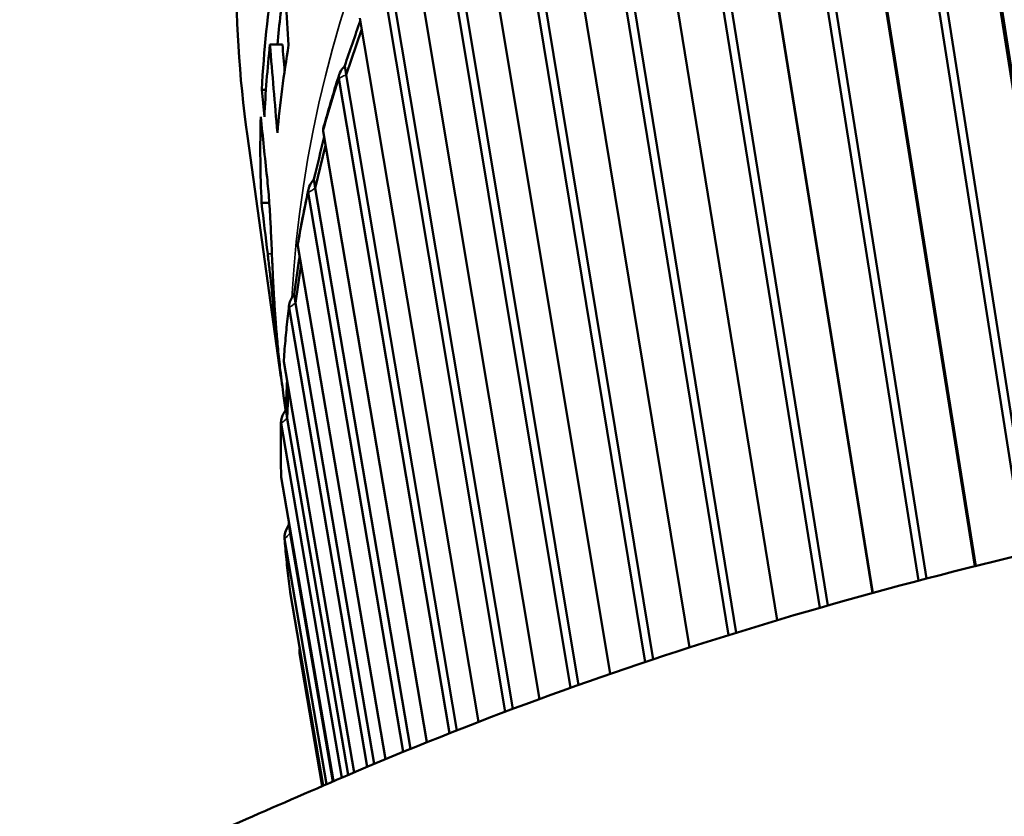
# Model space of a CAD drawing. Header units: millimetres. Extents: x 0 to 4686, y -120 to 1682.
# Tile 358 of 558: x 2071.74 to 2079.62, y 811.51 to 817.88. Entities that reach past the tile are written whole.
import ezdxf

# ---------------------------------------------------------------- set-up
doc = ezdxf.new("R2010")
doc.units = ezdxf.units.MM
doc.header["$LTSCALE"] = 2
doc.layers.add('Sichtbar (ISO)', color=7, linetype='Continuous', lineweight=50)
doc.layers.add('Sichtbar schmal (ISO)', color=7, linetype='Continuous', lineweight=35)

msp = doc.modelspace()

# ---------------------------------------------------------------- linework, layer by layer
at = {"layer": 'Sichtbar (ISO)'}
for p, q in [((2078.756, 823.3557), (2080.2266, 813.9861)), ((2080.2292, 813.8812), (2078.7506, 823.3017)), ((2079.7764, 813.6459), (2078.3056, 823.0154)), ((2079.846, 813.6188), (2078.3712, 823.015)), ((2077.9285, 822.7071), (2079.3918, 813.5089)), ((2079.3836, 813.5068), (2077.9285, 822.6532)), ((2078.9347, 813.392), (2077.5114, 822.3382)), ((2078.9983, 813.4087), (2077.5771, 822.3424)), ((2077.1644, 822.0061), (2078.5679, 813.2936)), ((2078.5648, 813.2928), (2077.1698, 821.9526)), ((2078.1425, 813.1743), (2076.7833, 821.6112)), ((2078.2064, 813.1925), (2076.8488, 821.6198)), ((2076.4688, 821.2575), (2077.8023, 813.0746)), ((2077.4113, 812.9553), (2076.1265, 820.8392)), ((2077.4749, 812.9751), (2076.1913, 820.8523)), ((2075.8466, 820.4665), (2077.0997, 812.8566)), ((2076.7454, 812.7402), (2075.5453, 820.0275)), ((2076.8084, 812.7612), (2075.609, 820.0451)), ((2075.302, 819.6383), (2076.4645, 812.6448)), ((2076.1488, 812.5341), (2075.0438, 819.1818)), ((2076.2108, 812.5561), (2075.1059, 819.2037)), ((2074.8387, 818.7787), (2075.9003, 812.4443)), ((2075.6252, 812.3422), (2074.6254, 818.3078)), ((2075.6858, 812.3649), (2074.6854, 818.3338)), ((2074.4599, 817.8935), (2075.4107, 812.2605)), ((2074.4754, 817.8017), (2074.3505, 817.4414)), ((2073.8413, 817.6832), (2073.7415, 817.6822)), ((2074.3505, 817.4414), (2074.3405, 817.5134)), ((2075.1776, 812.1696), (2074.2929, 817.4114)), ((2075.2364, 812.1928), (2074.3505, 817.4414)), ((2073.7096, 817.321), (2073.6763, 817.3207)), ((2073.5609, 816.9503), (2073.8298, 815.0218)), ((2074.1682, 816.9888), (2074.9985, 812.0983)), ((2074.1873, 816.8761), (2074.1035, 816.5326)), ((2074.1035, 816.5326), (2074.0934, 816.6046)), ((2074.8654, 812.0444), (2074.1035, 816.5326)), ((2074.8088, 812.0213), (2074.0486, 816.4988)), ((2073.7361, 816.4163), (2073.6744, 816.4156)), ((2073.9655, 816.0707), (2074.6663, 811.9624)), ((2073.9906, 815.9237), (2073.9459, 815.6136)), ((2073.9459, 815.6136), (2073.9358, 815.6855)), ((2074.5751, 811.9243), (2073.9459, 815.6136)), ((2074.521, 811.9015), (2073.8942, 815.5762)), ((2073.8533, 815.1457), (2074.4162, 811.857)), ((2073.8899, 814.932), (2073.8789, 814.6906)), ((2073.8509, 814.87), (2073.8665, 814.7588)), ((2073.8789, 814.6906), (2073.8688, 814.7626)), ((2074.316, 811.8142), (2073.8307, 814.6499)), ((2074.3674, 811.8361), (2073.8789, 814.6906)), ((2073.8323, 814.2198), (2074.2498, 811.7858)), ((2073.9029, 813.77), (2073.8928, 813.842)), ((2073.8999, 813.8254), (2073.9029, 813.77)), ((2074.1954, 811.7624), (2073.8586, 813.7263)), ((2074.2437, 811.7831), (2073.9029, 813.77)), ((2073.9026, 813.2996), (2074.1685, 811.7508)), ((2074.1604, 811.7473), (2073.9777, 812.8116))]:
    msp.add_line(p, q, dxfattribs=at)
for centre, major_axis, ratio, start_param, end_param in [((2086.8753, 817.4077), (-13.123, -1.83), 0.831833, 5.956234, 6.124948), ((2418.2488, 816.4831), (-344.3059, 25.2525), 0.699617, 0.096601, 0.099516), ((2086.8753, 817.4077), (-13.024, -1.8162), 0.831833, 6.047779, 6.092037), ((2074.4165, 817.6763), (-0.2657, -0.7693), 0.023491, 4.465619, 4.933814), ((2086.8985, 817.2411), (-13.123, -1.83), 0.831833, 6.077226, 6.129476), ((2422.8137, 818.8108), (-349.1963, 25.6124), 0.699617, 0.109051, 0.111925), ((2086.9742, 816.6986), (-13.123, -1.83), 0.831833, 6.028432, 6.091992), ((2420.2651, 818.7844), (-346.5454, 25.4179), 0.699617, 0.108974, 0.109845), ((2086.8753, 817.4077), (-13.123, -1.83), 0.831833, 6.14442, 6.206836), ((2467.9611, 821.9512), (-394.8156, 28.205), 0.691378, 0.120622, 0.12239), ((2074.1494, 816.7708), (-0.1901, -0.7819), 0.019276, 4.494118, 4.931262), ((2073.9715, 815.8537), (-0.1133, -0.7892), 0.014659, 4.54136, 4.929169), ((2073.8839, 814.9312), (-0.0357, -0.7911), 0.009712, 4.632444, 4.927629), ((2073.8874, 814.0097), (-0.0421, 0.7876), 0.004534, 1.738236, 1.78512), ((2089.284, 800.2531), (25, 0), 0.57735, 1.905168, 2.206985), ((2116.02, 779.3551), (70, 0), 0.57735, 2.206985, 2.2366)]:
    msp.add_ellipse(centre, major_axis=major_axis, ratio=ratio, start_param=start_param, end_param=end_param, dxfattribs=at)
for points, knots in [([(2099.2449, 822.7422), (2099.0816, 823.1558), (2098.8884, 823.5598), (2098.0743, 824.9974), (2097.2772, 825.9536), (2095.3517, 827.5946), (2094.2223, 828.2781), (2091.7454, 829.3023), (2090.3976, 829.642), (2087.6209, 829.9424), (2086.1923, 829.9027), (2083.3994, 829.4476), (2082.0355, 829.0322), (2079.5109, 827.8671), (2078.3504, 827.1177), (2076.3518, 825.3604), (2075.5135, 824.353), (2074.2461, 822.1833), (2073.816, 821.0218), (2073.445, 818.8787), (2073.4278, 817.9041), (2073.5609, 816.9503)], [3.493932, 3.493932, 3.493932, 3.493932, 3.613182, 3.613182, 3.931797, 3.931797, 4.251739, 4.251739, 4.572555, 4.572555, 4.893722, 4.893722, 5.214961, 5.214961, 5.536093, 5.536093, 5.856801, 5.856801, 6.176526, 6.176526, 6.436894, 6.436894, 6.436894, 6.436894]), ([(2074.3405, 817.5134), (2074.3248, 817.4958), (2074.3098, 817.4749), (2074.2946, 817.4424), (2074.2909, 817.4255), (2074.2926, 817.4133), (2074.2927, 817.4127), (2074.2928, 817.412), (2074.2929, 817.4114)], [0.12922201, 0.12922201, 0.12922201, 0.12922201, 0.13675171, 0.13675171, 0.14339331, 0.14339331, 0.14339331, 0.14373397, 0.14373397, 0.14373397, 0.14373397]), ([(2074.296, 817.4432), (2074.2868, 817.4145), (2074.2777, 817.3857), (2074.2599, 817.3281), (2074.2511, 817.2993), (2074.2338, 817.2416), (2074.2253, 817.2127), (2074.2085, 817.1549), (2074.2003, 817.126), (2074.184, 817.0681), (2074.1761, 817.0391), (2074.1682, 817.0101)], [6.05686683, 6.05686683, 6.05686683, 6.05686683, 6.06470557, 6.06470557, 6.07254431, 6.07254431, 6.08038305, 6.08038305, 6.08822179, 6.08822179, 6.09606053, 6.09606053, 6.09606053, 6.09606053]), ([(2074.1682, 816.9888), (2074.1681, 816.9894), (2074.168, 816.99), (2074.1679, 816.9907), (2074.1669, 816.9983), (2074.1671, 817.005), (2074.1683, 817.0099)], [0.143052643, 0.143052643, 0.143052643, 0.143052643, 0.143393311, 0.143393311, 0.143393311, 0.147549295, 0.147549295, 0.147549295, 0.147549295]), ([(2073.7182, 816.6201), (2073.7215, 816.5889), (2073.7245, 816.5578), (2073.7273, 816.5269), (2073.73, 816.4961), (2073.7325, 816.4656), (2073.7348, 816.4349), (2073.737, 816.4043), (2073.7391, 816.3736), (2073.7411, 816.3425), (2073.7426, 816.3172), (2073.7441, 816.2917), (2073.7455, 816.2662), (2073.7458, 816.2602), (2073.7461, 816.2543), (2073.7464, 816.2483), (2073.748, 816.2167), (2073.7495, 816.1851), (2073.751, 816.1524), (2073.7525, 816.1197), (2073.7539, 816.086), (2073.7554, 816.0504), (2073.7569, 816.0148), (2073.7585, 815.9773), (2073.7602, 815.9384), (2073.761, 815.9201), (2073.7618, 815.9014), (2073.7627, 815.8825), (2073.7637, 815.8612), (2073.7647, 815.8395), (2073.7658, 815.8175), (2073.7678, 815.7758), (2073.77, 815.733), (2073.7726, 815.6886), (2073.7751, 815.6443), (2073.7779, 815.5986), (2073.7812, 815.5512), (2073.7827, 815.5289), (2073.7843, 815.5062), (2073.786, 815.4832), (2073.788, 815.4573), (2073.79, 815.431), (2073.7922, 815.4042), (2073.7964, 815.3534), (2073.801, 815.3009), (2073.8064, 815.2466), (2073.8117, 815.1922), (2073.8177, 815.136), (2073.8244, 815.0778)], [0, 0, 0, 0, 0.076923, 0.076923, 0.076923, 0.153846, 0.153846, 0.153846, 0.230769, 0.230769, 0.230769, 0.293185, 0.293185, 0.293185, 0.307692, 0.307692, 0.307692, 0.384615, 0.384615, 0.384615, 0.461538, 0.461538, 0.461538, 0.538462, 0.538462, 0.538462, 0.574721, 0.574721, 0.574721, 0.615385, 0.615385, 0.615385, 0.692308, 0.692308, 0.692308, 0.769231, 0.769231, 0.769231, 0.805491, 0.805491, 0.805491, 0.846154, 0.846154, 0.846154, 0.923077, 0.923077, 0.923077, 1, 1, 1, 1]), ([(2074.0934, 816.6046), (2074.0785, 816.5859), (2074.0643, 816.5639), (2074.05, 816.5302), (2074.0466, 816.5128), (2074.0483, 816.5007), (2074.0484, 816.5), (2074.0485, 816.4994), (2074.0486, 816.4988)], [0.12922201, 0.12922201, 0.12922201, 0.12922201, 0.13675171, 0.13675171, 0.14339331, 0.14339331, 0.14339331, 0.14373397, 0.14373397, 0.14373397, 0.14373397]), ([(2074.0496, 816.5243), (2074.0433, 816.4953), (2074.0371, 816.4663), (2074.0251, 816.4083), (2074.0192, 816.3793), (2074.0076, 816.3212), (2074.002, 816.2922), (2073.991, 816.2341), (2073.9856, 816.205), (2073.9752, 816.1468), (2073.9701, 816.1177), (2073.9651, 816.0886)], [6.13969352, 6.13969352, 6.13969352, 6.13969352, 6.14747374, 6.14747374, 6.15525396, 6.15525396, 6.16303418, 6.16303418, 6.17081439, 6.17081439, 6.17859461, 6.17859461, 6.17859461, 6.17859461]), ([(2073.9655, 816.0707), (2073.9654, 816.0714), (2073.9653, 816.072), (2073.9652, 816.0726), (2073.9644, 816.0785), (2073.9645, 816.0839), (2073.9652, 816.0884)], [0.143052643, 0.143052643, 0.143052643, 0.143052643, 0.143393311, 0.143393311, 0.143393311, 0.146601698, 0.146601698, 0.146601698, 0.146601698]), ([(2073.7234, 816.0076), (2073.7277, 815.9719), (2073.7325, 815.9321), (2073.7418, 815.8511), (2073.7464, 815.8091), (2073.754, 815.7362), (2073.757, 815.7055), (2073.7622, 815.6508), (2073.7649, 815.6212), (2073.7719, 815.5435), (2073.7758, 815.4999), (2073.7871, 815.381), (2073.7936, 815.3175), (2073.8001, 815.2594)], [-0.1683832, -0.1683832, -0.1683832, -0.1683832, -0.1281035, -0.1281035, -0.0870162, -0.0870162, -0.0593947, -0.0593947, -0.0399166, -0.0399166, -0.0211046, -0.0211046, -0.000001, -0.000001, -0.000001, -0.000001]), ([(2073.9358, 815.6855), (2073.9219, 815.6658), (2073.9086, 815.6427), (2073.8953, 815.608), (2073.8922, 815.5902), (2073.8939, 815.5781), (2073.894, 815.5775), (2073.8941, 815.5768), (2073.8942, 815.5762)], [0.12922201, 0.12922201, 0.12922201, 0.12922201, 0.13675171, 0.13675171, 0.14339331, 0.14339331, 0.14339331, 0.14373397, 0.14373397, 0.14373397, 0.14373397]), ([(2073.8939, 815.595), (2073.8904, 815.566), (2073.8872, 815.537), (2073.8808, 815.4789), (2073.8778, 815.4498), (2073.872, 815.3917), (2073.8693, 815.3627), (2073.864, 815.3045), (2073.8615, 815.2755), (2073.8568, 815.2173), (2073.8546, 815.1883), (2073.8525, 815.1592)], [6.22249021, 6.22249021, 6.22249021, 6.22249021, 6.23022444, 6.23022444, 6.23795868, 6.23795868, 6.24569291, 6.24569291, 6.25342714, 6.25342714, 6.26116138, 6.26116138, 6.26116138, 6.26116138]), ([(2073.8396, 814.9545), (2073.8388, 814.9594), (2073.8378, 814.966), (2073.8333, 814.9965), (2073.8292, 815.0258), (2073.8155, 815.127), (2073.805, 815.215), (2073.8001, 815.2594)], [0.05373286, 0.05373286, 0.05373286, 0.05373286, 0.0577271, 0.0577271, 0.06739756, 0.06739756, 0.08832523, 0.08832523, 0.08832523, 0.08832523]), ([(2073.8533, 815.1456), (2073.8532, 815.1463), (2073.8531, 815.1469), (2073.853, 815.1475), (2073.8524, 815.1516), (2073.8523, 815.1555), (2073.8526, 815.159)], [0.143052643, 0.143052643, 0.143052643, 0.143052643, 0.143393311, 0.143393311, 0.143393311, 0.145620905, 0.145620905, 0.145620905, 0.145620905]), ([(2073.8688, 814.7626), (2073.8559, 814.7419), (2073.8436, 814.7178), (2073.8315, 814.682), (2073.8287, 814.664), (2073.8304, 814.6518), (2073.8305, 814.6512), (2073.8306, 814.6506), (2073.8307, 814.6499)], [0.12922201, 0.12922201, 0.12922201, 0.12922201, 0.13675171, 0.13675171, 0.14339331, 0.14339331, 0.14339331, 0.14373397, 0.14373397, 0.14373397, 0.14373397]), ([(2073.8298, 814.662), (2073.8293, 814.6331), (2073.8288, 814.6041), (2073.8283, 814.5463), (2073.8281, 814.5173), (2073.8281, 814.4595), (2073.8282, 814.4306), (2073.8286, 814.3727), (2073.829, 814.3438), (2073.83, 814.286), (2073.8307, 814.2571), (2073.8314, 814.2282)], [0.02206561, 0.02206561, 0.02206561, 0.02206561, 0.02976866, 0.02976866, 0.03747171, 0.03747171, 0.04517476, 0.04517476, 0.05287782, 0.05287782, 0.06058087, 0.06058087, 0.06058087, 0.06058087]), ([(2073.8323, 814.2198), (2073.8322, 814.2204), (2073.8321, 814.2211), (2073.832, 814.2217), (2073.8317, 814.2239), (2073.8315, 814.2261), (2073.8315, 814.2282)], [0.143052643, 0.143052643, 0.143052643, 0.143052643, 0.143393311, 0.143393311, 0.143393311, 0.144600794, 0.144600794, 0.144600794, 0.144600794]), ([(2073.8928, 813.842), (2073.8811, 813.8204), (2073.8699, 813.7955), (2073.859, 813.7587), (2073.8566, 813.7403), (2073.8583, 813.7282), (2073.8584, 813.7275), (2073.8585, 813.7269), (2073.8586, 813.7263)], [0.12922201, 0.12922201, 0.12922201, 0.12922201, 0.13675171, 0.13675171, 0.14339331, 0.14339331, 0.14339331, 0.14373397, 0.14373397, 0.14373397, 0.14373397]), ([(2073.8579, 813.7318), (2073.8602, 813.7031), (2073.8626, 813.6744), (2073.8677, 813.617), (2073.8704, 813.5884), (2073.8761, 813.5311), (2073.879, 813.5024), (2073.8852, 813.4452), (2073.8884, 813.4165), (2073.8951, 813.3593), (2073.8986, 813.3308), (2073.9022, 813.3022)], [0.1047859, 0.1047859, 0.1047859, 0.1047859, 0.11247419, 0.11247419, 0.12016247, 0.12016247, 0.12785076, 0.12785076, 0.13553905, 0.13553905, 0.14322733, 0.14322733, 0.14322733, 0.14322733]), ([(2073.9026, 813.2995), (2073.9025, 813.3002), (2073.9024, 813.3008), (2073.9023, 813.3014), (2073.9023, 813.3017), (2073.9023, 813.3019), (2073.9022, 813.3022)], [0.1430526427, 0.1430526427, 0.1430526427, 0.1430526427, 0.1433933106, 0.1433933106, 0.1433933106, 0.1435327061, 0.1435327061, 0.1435327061, 0.1435327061]), ([(2073.9797, 812.851), (2073.977, 812.8369), (2073.976, 812.8231), (2073.9774, 812.8135), (2073.9774, 812.8128), (2073.9775, 812.8122), (2073.9776, 812.8116)], [0.13811166, 0.13811166, 0.13811166, 0.13811166, 0.143393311, 0.143393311, 0.143393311, 0.143733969, 0.143733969, 0.143733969, 0.143733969])]:
    msp.add_open_spline(points, degree=3, knots=knots, dxfattribs=at)
for points in [[(2073.6763, 817.3207), (2073.6832, 817.2485), (2073.6902, 817.1762), (2073.6971, 817.104)], [(2073.6744, 816.4156), (2073.6906, 816.2796), (2073.7069, 816.1436), (2073.7234, 816.0076)], [(2073.8509, 814.87), (2073.8419, 814.9346), (2073.833, 815.0039), (2073.8244, 815.0778)]]:
    msp.add_open_spline(points, degree=3, dxfattribs=at)
at = {"layer": 'Sichtbar schmal (ISO)'}
for p, q in [((2073.7234, 816.0076), (2073.7572, 816.008)), ((2073.8051, 815.2594), (2073.8001, 815.2594))]:
    msp.add_line(p, q, dxfattribs=at)
for centre, major_axis, start_param, end_param in [((2086.6839, 818.7803), (13.123, 1.83), 0.199885, 3.141593), ((2087.1131, 815.7019), (-13.123, -1.83), 3.597696, 6.121314), ((2087.2059, 815.0365), (-13.2879, -1.853), 5.903575, 5.942011), ((2087.2059, 815.0365), (-13.2879, -1.853), 5.986248, 6.024684), ((2087.1131, 815.7019), (-13.123, -1.83), 6.127211, 6.127212), ((2087.2059, 815.0365), (-13.2879, -1.853), 6.068922, 6.107357), ((2087.2059, 815.0365), (-13.2879, -1.853), 6.151595, 6.190031), ((2087.2059, 815.0365), (-13.2879, -1.853), 6.234269, 6.272704)]:
    msp.add_ellipse(centre, major_axis=major_axis, ratio=0.831833, start_param=start_param, end_param=end_param, dxfattribs=at)
for points, knots in [([(2050.4064, 798.2195), (2050.4066, 798.5278), (2050.4073, 799.6776), (2050.4086, 801.6076), (2050.4104, 803.9526), (2050.4125, 806.1269), (2050.4147, 808.1428), (2050.4172, 810.0117), (2050.4198, 811.7443), (2050.4226, 813.3503), (2050.4256, 814.839), (2050.4289, 816.2189), (2050.4324, 817.4965), (2050.4361, 818.6788), (2050.44, 819.7722), (2050.4442, 820.7833), (2050.4487, 821.7182), (2050.4535, 822.5805), (2050.4586, 823.3726), (2050.464, 824.0963), (2050.4698, 824.7549), (2050.4758, 825.3519), (2050.4822, 825.8913), (2050.489, 826.3782), (2050.4962, 826.8218), (2050.5041, 827.2337), (2050.5131, 827.6271), (2050.524, 828.0141), (2050.5377, 828.4006), (2050.5557, 828.7852), (2050.5805, 829.1652), (2050.6139, 829.5422), (2050.6526, 829.9217), (2050.7006, 830.316), (2050.7628, 830.7376), (2050.8453, 831.2017), (2050.9529, 831.715), (2051.0899, 832.285), (2051.2602, 832.9213), (2051.4686, 833.6379), (2051.7206, 834.4512), (2052.0036, 835.3217), (2052.297, 836.1941), (2052.5811, 837.0202), (2052.8599, 837.8179), (2053.1471, 838.6297), (2053.4574, 839.4982), (2053.8025, 840.4557), (2054.1894, 841.5212), (2054.6211, 842.7026), (2055.1016, 844.0104), (2055.6371, 845.461), (2056.236, 847.0774), (2056.9114, 848.8938), (2057.6728, 850.9351), (2058.514, 853.1842), (2059.4003, 855.5478), (2060.2783, 857.885), (2061.108, 860.09), (2061.8744, 862.1241), (2062.5826, 864.0016), (2063.2381, 865.7382), (2063.845, 867.3448), (2064.4074, 868.8329), (2064.9272, 870.2074), (2065.4045, 871.4692), (2065.8497, 872.6457), (2066.2839, 873.793), (2066.7338, 874.9815), (2067.2191, 876.2632), (2067.75, 877.6652), (2068.31, 879.1445), (2068.8658, 880.6155), (2069.3869, 882.0003), (2069.8638, 883.2762), (2070.2994, 884.4544), (2070.6951, 885.5424), (2071.0535, 886.5512), (2071.3755, 887.4898), (2071.6598, 888.3616), (2071.9047, 889.17), (2072.1091, 889.9198), (2072.271, 890.611), (2072.3918, 891.2457), (2072.4773, 891.8323), (2072.5363, 892.3974), (2072.572, 892.9784), (2072.5803, 893.618), (2072.5469, 894.3467), (2072.4529, 895.1392), (2072.2931, 895.9317), (2072.0854, 896.6612), (2071.8489, 897.3111), (2071.5977, 897.885), (2071.3403, 898.3943), (2071.0798, 898.8528), (2070.8148, 899.2761), (2070.5403, 899.6748), (2070.251, 900.0594), (2069.9359, 900.4495), (2069.5815, 900.8642), (2069.1832, 901.31), (2068.7485, 901.7804), (2068.291, 902.2639), (2067.8176, 902.7556), (2067.3229, 903.263), (2066.7939, 903.8004), (2066.2183, 904.3807), (2065.5892, 905.0111), (2064.9031, 905.6954), (2064.155, 906.4387), (2063.3403, 907.246), (2062.4541, 908.1223), (2061.4893, 909.0747), (2060.4377, 910.1119), (2059.2895, 911.2435), (2058.034, 912.4805), (2056.6588, 913.8354), (2055.1496, 915.3227), (2053.6219, 916.8287), (2052.5957, 917.8409), (2052.1204, 918.3098)], [0.3493124, 0.3493124, 0.3493124, 0.3493124, 0.3539956, 0.366779, 0.378633, 0.389623, 0.3998146, 0.4092634, 0.4180232, 0.4261443, 0.433673, 0.440652, 0.4471226, 0.4530995, 0.4586326, 0.4637531, 0.4684837, 0.4728592, 0.476881, 0.4805464, 0.483886, 0.4869202, 0.4896539, 0.4921184, 0.4943598, 0.4964398, 0.4984263, 0.5003954, 0.5023904, 0.5043906, 0.5063626, 0.5083389, 0.5103562, 0.5124002, 0.5146446, 0.5171336, 0.5198989, 0.5229774, 0.5264271, 0.5303089, 0.5347307, 0.5397892, 0.5446236, 0.5490816, 0.5533782, 0.5577445, 0.5624298, 0.5676534, 0.5734769, 0.579927, 0.5870443, 0.5949297, 0.6037127, 0.6135368, 0.6246894, 0.6371465, 0.650363, 0.6633811, 0.675395, 0.6864421, 0.6966585, 0.7061072, 0.7148453, 0.7229331, 0.7304421, 0.7373199, 0.7435638, 0.7496761, 0.7560757, 0.7629914, 0.7706261, 0.778991, 0.7871637, 0.7946485, 0.8015777, 0.807934, 0.8137712, 0.8191588, 0.8241365, 0.8287164, 0.8328766, 0.8366534, 0.8400902, 0.8431025, 0.845792, 0.8483286, 0.8508735, 0.8536214, 0.8567768, 0.8603113, 0.8637208, 0.8668214, 0.8696365, 0.8721979, 0.8745227, 0.8766994, 0.8787811, 0.8808174, 0.8828632, 0.8849944, 0.8873758, 0.8900764, 0.8929748, 0.8959854, 0.8990697, 0.902232, 0.9056214, 0.9093438, 0.9133864, 0.9177916, 0.9225979, 0.9278238, 0.9335014, 0.939677, 0.9464079, 0.9537549, 0.9617842, 0.9705813, 0.9802334, 0.990845, 1, 1, 1, 1]), ([(2051.2952, 798.7327), (2051.2958, 799.7622), (2051.2965, 800.7639), (2051.2973, 801.7353), (2051.2983, 803.0078), (2051.2993, 804.2284), (2051.3005, 805.3868), (2051.3016, 806.5453), (2051.3029, 807.6418), (2051.3042, 808.6693), (2051.3055, 809.6968), (2051.3069, 810.6554), (2051.3084, 811.5576), (2051.3099, 812.4598), (2051.3115, 813.3058), (2051.3132, 814.1024), (2051.3149, 814.8991), (2051.3167, 815.6464), (2051.3187, 816.3525), (2051.3206, 817.0586), (2051.3227, 817.7235), (2051.3249, 818.3514), (2051.3271, 818.9794), (2051.3294, 819.5704), (2051.3318, 820.1283), (2051.3342, 820.6861), (2051.3367, 821.2109), (2051.3393, 821.7097), (2051.342, 822.2084), (2051.3448, 822.6812), (2051.3479, 823.1303), (2051.351, 823.5794), (2051.3544, 824.0047), (2051.3582, 824.3969), (2051.3619, 824.7892), (2051.3659, 825.1483), (2051.3705, 825.4885), (2051.3751, 825.8287), (2051.3803, 826.1498), (2051.3871, 826.4867), (2051.3939, 826.8236), (2051.4023, 827.1762), (2051.4141, 827.5228), (2051.426, 827.8694), (2051.4406, 828.2104), (2051.4645, 828.5513), (2051.4745, 828.6928), (2051.4859, 828.831), (2051.4989, 828.9737), (2051.5174, 829.1748), (2051.539, 829.3876), (2051.5661, 829.605), (2051.6123, 829.9767), (2051.6752, 830.3799), (2051.7552, 830.7852), (2051.8353, 831.1905), (2051.9319, 831.5977), (2052.0409, 832.0141), (2052.15, 832.4305), (2052.2713, 832.8561), (2052.4102, 833.3159), (2052.5491, 833.7756), (2052.7056, 834.2695), (2052.879, 834.7982), (2053.0525, 835.3269), (2053.2427, 835.8904), (2053.4475, 836.4858), (2053.6524, 837.0811), (2053.8717, 837.7082), (2054.1089, 838.3781), (2054.3461, 839.0481), (2054.6011, 839.7608), (2054.8733, 840.5157), (2055.0389, 840.975), (2055.2108, 841.4497), (2055.3904, 841.9442), (2055.506, 842.2623), (2055.6249, 842.5887), (2055.7472, 842.9239), (2056.0596, 843.7801), (2056.395, 844.6954), (2056.7546, 845.6731), (2057.1141, 846.6507), (2057.4978, 847.6907), (2057.9075, 848.7981), (2058.3171, 849.9055), (2058.7527, 851.0803), (2059.2157, 852.3262), (2059.6787, 853.5722), (2060.169, 854.8893), (2060.6887, 856.283), (2061.2085, 857.6768), (2061.7577, 859.1472), (2062.3104, 860.6254), (2062.8632, 862.1037), (2063.4196, 863.5897), (2063.9385, 864.9743), (2064.4574, 866.3589), (2064.9388, 867.6421), (2065.3933, 868.8533), (2065.8478, 870.0644), (2066.2755, 871.2035), (2066.675, 872.267), (2067.0745, 873.3304), (2067.4457, 874.3182), (2067.7994, 875.2594), (2068.0022, 875.799), (2068.1993, 876.3236), (2068.3911, 876.8343), (2068.5339, 877.2145), (2068.6737, 877.5869), (2068.8111, 877.9528), (2069.133, 878.8105), (2069.4407, 879.6313), (2069.7321, 880.4104), (2070.0234, 881.1895), (2070.2982, 881.9268), (2070.5552, 882.6207), (2070.8123, 883.3147), (2071.0516, 883.9654), (2071.2782, 884.5918), (2071.5047, 885.2182), (2071.7186, 885.8204), (2071.9189, 886.4037), (2072.1193, 886.987), (2072.3062, 887.5514), (2072.4762, 888.0984), (2072.6463, 888.6454), (2072.7995, 889.175), (2072.9317, 889.6974), (2073.0639, 890.2197), (2073.1752, 890.7349), (2073.2579, 891.2423)], [0.2308801, 0.2308801, 0.2308801, 0.2308801, 0.245283, 0.245283, 0.245283, 0.2641509, 0.2641509, 0.2641509, 0.2830189, 0.2830189, 0.2830189, 0.3018868, 0.3018868, 0.3018868, 0.3207547, 0.3207547, 0.3207547, 0.3396226, 0.3396226, 0.3396226, 0.3584906, 0.3584906, 0.3584906, 0.3773585, 0.3773585, 0.3773585, 0.3962264, 0.3962264, 0.3962264, 0.4150943, 0.4150943, 0.4150943, 0.4339623, 0.4339623, 0.4339623, 0.4528302, 0.4528302, 0.4528302, 0.4716981, 0.4716981, 0.4716981, 0.490566, 0.490566, 0.490566, 0.509434, 0.509434, 0.509434, 0.517266, 0.517266, 0.517266, 0.5283019, 0.5283019, 0.5283019, 0.5471698, 0.5471698, 0.5471698, 0.5660377, 0.5660377, 0.5660377, 0.5849057, 0.5849057, 0.5849057, 0.6037736, 0.6037736, 0.6037736, 0.6226415, 0.6226415, 0.6226415, 0.6415094, 0.6415094, 0.6415094, 0.6603774, 0.6603774, 0.6603774, 0.6718585, 0.6718585, 0.6718585, 0.6792453, 0.6792453, 0.6792453, 0.6981132, 0.6981132, 0.6981132, 0.7169811, 0.7169811, 0.7169811, 0.7358491, 0.7358491, 0.7358491, 0.754717, 0.754717, 0.754717, 0.7735849, 0.7735849, 0.7735849, 0.7924528, 0.7924528, 0.7924528, 0.8113208, 0.8113208, 0.8113208, 0.8301887, 0.8301887, 0.8301887, 0.8490566, 0.8490566, 0.8490566, 0.8598738, 0.8598738, 0.8598738, 0.8679245, 0.8679245, 0.8679245, 0.8867925, 0.8867925, 0.8867925, 0.9056604, 0.9056604, 0.9056604, 0.9245283, 0.9245283, 0.9245283, 0.9433962, 0.9433962, 0.9433962, 0.9622642, 0.9622642, 0.9622642, 0.9811321, 0.9811321, 0.9811321, 1, 1, 1, 1]), ([(2051.5442, 798.8765), (2051.5443, 799.0025), (2051.5444, 799.1286), (2051.5445, 799.2547), (2051.5446, 799.4863), (2051.5448, 799.718), (2051.5449, 799.9496), (2051.5455, 800.684), (2051.546, 801.4183), (2051.5466, 802.1526), (2051.5472, 802.9011), (2051.5479, 803.6495), (2051.5486, 804.3978), (2051.5488, 804.5406), (2051.5489, 804.6834), (2051.5491, 804.8261), (2051.5498, 805.5994), (2051.5507, 806.3726), (2051.5516, 807.1458), (2051.5523, 807.7125), (2051.553, 808.2792), (2051.5538, 808.8458), (2051.554, 808.9691), (2051.5541, 809.0923), (2051.5543, 809.2155), (2051.5552, 809.8357), (2051.5562, 810.4559), (2051.5572, 811.0761), (2051.5582, 811.6347), (2051.5592, 812.1933), (2051.5602, 812.7519), (2051.5606, 812.9318), (2051.561, 813.1117), (2051.5613, 813.2916), (2051.562, 813.6168), (2051.5627, 813.9421), (2051.5634, 814.2673), (2051.5644, 814.7259), (2051.5655, 815.1845), (2051.5667, 815.643), (2051.5678, 816.0601), (2051.5689, 816.4772), (2051.5702, 816.8942), (2051.5711, 817.1781), (2051.572, 817.462), (2051.573, 817.7459), (2051.5733, 817.8419), (2051.5736, 817.938), (2051.574, 818.034), (2051.5752, 818.3808), (2051.5765, 818.7276), (2051.5779, 819.0744), (2051.5792, 819.3917), (2051.5806, 819.709), (2051.582, 820.0262), (2051.5834, 820.3173), (2051.5848, 820.6084), (2051.5863, 820.8995), (2051.5877, 821.163), (2051.5891, 821.4265), (2051.5906, 821.69), (2051.5916, 821.8577), (2051.5926, 822.0254), (2051.5936, 822.1932), (2051.594, 822.2612), (2051.5944, 822.3293), (2051.5949, 822.3974), (2051.5962, 822.6094), (2051.5976, 822.8213), (2051.599, 823.0332), (2051.6004, 823.2252), (2051.6018, 823.4171), (2051.6033, 823.609), (2051.6047, 823.7836), (2051.6062, 823.9581), (2051.6079, 824.1325), (2051.6093, 824.29), (2051.6109, 824.4474), (2051.6126, 824.6047), (2051.6141, 824.7486), (2051.6158, 824.8924), (2051.6176, 825.0361), (2051.6193, 825.1716), (2051.6211, 825.3071), (2051.623, 825.4424), (2051.6248, 825.5734), (2051.6268, 825.7043), (2051.629, 825.8351), (2051.6311, 825.9645), (2051.6333, 826.0939), (2051.6357, 826.2232), (2051.6381, 826.3523), (2051.6407, 826.4815), (2051.6435, 826.6105), (2051.6435, 826.6148), (2051.6436, 826.6191), (2051.6437, 826.6234), (2051.6464, 826.7484), (2051.6492, 826.8733), (2051.6522, 826.998), (2051.6553, 827.1268), (2051.6587, 827.2554), (2051.6625, 827.3836), (2051.6663, 827.5113), (2051.6706, 827.6386), (2051.6755, 827.7655), (2051.6805, 827.8931), (2051.6861, 828.0202), (2051.6926, 828.1468), (2051.699, 828.2702), (2051.7063, 828.3931), (2051.7148, 828.5155), (2051.715, 828.5185), (2051.7152, 828.5216), (2051.7155, 828.5247), (2051.7242, 828.6485), (2051.7342, 828.7718), (2051.7453, 828.8948), (2051.7565, 829.0186), (2051.7687, 829.142), (2051.7823, 829.265), (2051.7958, 829.3884), (2051.8107, 829.5114), (2051.8271, 829.634), (2051.8436, 829.7567), (2051.8615, 829.8791), (2051.8811, 830.0013), (2051.8992, 830.1137), (2051.9186, 830.2259), (2051.9392, 830.338), (2051.9413, 830.3491), (2051.9434, 830.3603), (2051.9454, 830.3714), (2051.9691, 830.4981), (2051.9942, 830.6246), (2052.0208, 830.7509), (2052.0486, 830.8827), (2052.0779, 831.0143), (2052.1086, 831.1457), (2052.1411, 831.2845), (2052.1752, 831.4231), (2052.2107, 831.5616), (2052.2488, 831.7105), (2052.2884, 831.8592), (2052.3293, 832.0079), (2052.3397, 832.0455), (2052.3501, 832.0831), (2052.3606, 832.1207), (2052.3955, 832.2455), (2052.4312, 832.3702), (2052.4676, 832.495), (2052.5195, 832.673), (2052.5728, 832.851), (2052.6272, 833.0289), (2052.6866, 833.223), (2052.7472, 833.417), (2052.8089, 833.6111), (2052.8386, 833.7044), (2052.8686, 833.7978), (2052.8987, 833.8911), (2052.9367, 834.0087), (2052.975, 834.1263), (2053.0136, 834.2438), (2053.089, 834.4737), (2053.1656, 834.7035), (2053.2431, 834.9334), (2053.3238, 835.173), (2053.4055, 835.4127), (2053.4879, 835.6523), (2053.4931, 835.6674), (2053.4983, 835.6825), (2053.5034, 835.6976), (2053.6024, 835.9852), (2053.7024, 836.2728), (2053.8032, 836.5605), (2053.9038, 836.8476), (2054.0052, 837.1349), (2054.1071, 837.4221), (2054.1214, 837.4624), (2054.1358, 837.5028), (2054.1501, 837.5431), (2054.2826, 837.9156), (2054.416, 838.2883), (2054.5502, 838.6611), (2054.6139, 838.8382), (2054.6778, 839.0151), (2054.7418, 839.1922), (2054.8301, 839.4366), (2054.9188, 839.6812), (2055.0077, 839.9256), (2055.1339, 840.2729), (2055.2607, 840.6205), (2055.3877, 840.9679), (2055.433, 841.0916), (2055.4782, 841.2153), (2055.5236, 841.3391), (2055.6934, 841.8026), (2055.8637, 842.266), (2056.0345, 842.7299), (2056.0581, 842.7939), (2056.0817, 842.858), (2056.1053, 842.9221), (2056.2999, 843.45), (2056.4951, 843.9781), (2056.6906, 844.5063), (2056.7182, 844.581), (2056.7459, 844.6556), (2056.7735, 844.7303), (2056.9654, 845.2484), (2057.1576, 845.7666), (2057.3502, 846.2849), (2057.4116, 846.4501), (2057.473, 846.6154), (2057.5345, 846.7806), (2057.6936, 847.2085), (2057.853, 847.6366), (2058.0125, 848.0647), (2058.1365, 848.3976), (2058.2607, 848.7305), (2058.3849, 849.0635), (2058.4821, 849.324), (2058.5794, 849.5846), (2058.6767, 849.8451), (2058.8583, 850.3312), (2059.04, 850.8174), (2059.2219, 851.3037), (2059.262, 851.4111), (2059.3022, 851.5184), (2059.3424, 851.6258), (2059.5601, 852.2077), (2059.778, 852.7896), (2059.9962, 853.3715), (2060.0005, 853.3833), (2060.0049, 853.395), (2060.0093, 853.4067), (2060.2318, 854.0003), (2060.4545, 854.594), (2060.6773, 855.1877), (2060.6817, 855.1995), (2060.6862, 855.2114), (2060.6906, 855.2233), (2060.897, 855.7731), (2061.1035, 856.3229), (2061.3101, 856.8728), (2061.3221, 856.9048), (2061.3341, 856.9367), (2061.3461, 856.9687), (2061.5195, 857.4302), (2061.693, 857.8918), (2061.8666, 858.3535), (2061.9163, 858.4855), (2061.9659, 858.6176), (2062.0156, 858.7497), (2062.134, 859.0645), (2062.2524, 859.3793), (2062.3709, 859.6942), (2062.4758, 859.973), (2062.5808, 860.2519), (2062.6858, 860.5307), (2062.7333, 860.6569), (2062.7808, 860.783), (2062.8283, 860.9092), (2062.9664, 861.276), (2063.1045, 861.6428), (2063.2427, 862.0097), (2063.2806, 862.1104), (2063.3186, 862.2111), (2063.3565, 862.3118), (2063.4438, 862.5434), (2063.5311, 862.7751), (2063.6183, 863.0067), (2063.7324, 863.3095), (2063.8466, 863.6123), (2063.9607, 863.915), (2063.983, 863.9743), (2064.0054, 864.0336), (2064.0277, 864.0929), (2064.112, 864.3165), (2064.1963, 864.54), (2064.2806, 864.7636), (2064.3839, 865.0375), (2064.4872, 865.3114), (2064.5905, 865.5853), (2064.6268, 865.6816), (2064.6631, 865.7779), (2064.6995, 865.8742), (2064.7681, 866.0561), (2064.8367, 866.2381), (2064.9054, 866.42), (2065.0184, 866.7196), (2065.1314, 867.0192), (2065.2445, 867.3187), (2065.2876, 867.433), (2065.3307, 867.5473), (2065.3739, 867.6616), (2065.4579, 867.8844), (2065.542, 868.1071), (2065.6261, 868.3299), (2065.7662, 868.7012), (2065.9064, 869.0725), (2066.0466, 869.4438), (2066.0492, 869.4506), (2066.0517, 869.4574), (2066.0543, 869.4643), (2066.2118, 869.8814), (2066.3693, 870.2985), (2066.5268, 870.7156), (2066.591, 870.8855), (2066.6552, 871.0554), (2066.7193, 871.2253), (2066.8299, 871.5181), (2066.9405, 871.8108), (2067.0511, 872.1036), (2067.1645, 872.4038), (2067.2779, 872.704), (2067.3913, 873.0043), (2067.4726, 873.2195), (2067.5539, 873.4347), (2067.6352, 873.6499), (2067.7784, 874.0289), (2067.9216, 874.408), (2068.0648, 874.787), (2068.1159, 874.9222), (2068.167, 875.0575), (2068.2181, 875.1928), (2068.3903, 875.6484), (2068.5624, 876.1041), (2068.7346, 876.5598), (2068.7366, 876.5652), (2068.7387, 876.5706), (2068.7407, 876.576), (2068.8928, 876.9786), (2069.045, 877.3812), (2069.1971, 877.7839), (2069.2708, 877.9793), (2069.3447, 878.1748), (2069.4185, 878.3703), (2069.4975, 878.5797), (2069.5765, 878.789), (2069.6556, 878.9985), (2069.8005, 879.3828), (2069.9454, 879.7671), (2070.0901, 880.1517), (2070.1082, 880.1999), (2070.1264, 880.2481), (2070.1445, 880.2964), (2070.3141, 880.7471), (2070.4834, 881.1982), (2070.6524, 881.6498), (2070.6882, 881.7455), (2070.724, 881.8413), (2070.7598, 881.9371), (2070.8803, 882.2597), (2071.0006, 882.5826), (2071.1205, 882.9059), (2071.222, 883.1797), (2071.3233, 883.4537), (2071.4243, 883.7281), (2071.4598, 883.8248), (2071.4953, 883.9215), (2071.5308, 884.0183), (2071.6516, 884.3477), (2071.7719, 884.6778), (2071.8913, 885.0089), (2071.9533, 885.1809), (2072.0151, 885.3532), (2072.0767, 885.5257), (2072.1211, 885.6502), (2072.1653, 885.7749), (2072.2095, 885.8997), (2072.3041, 886.1674), (2072.398, 886.436), (2072.4908, 886.7059), (2072.5635, 886.9173), (2072.6355, 887.1295), (2072.7067, 887.3427), (2072.7175, 887.375), (2072.7283, 887.4074), (2072.7391, 887.4398), (2072.8135, 887.6632), (2072.887, 887.8878), (2072.9592, 888.1141), (2073.0249, 888.3199), (2073.0896, 888.5272), (2073.1527, 888.7361), (2073.1994, 888.8908), (2073.2452, 889.0464), (2073.2902, 889.2032), (2073.2999, 889.2371), (2073.3096, 889.271), (2073.3192, 889.305), (2073.3678, 889.4764), (2073.4153, 889.6493), (2073.4614, 889.8241), (2073.5032, 889.9826), (2073.5439, 890.1427), (2073.583, 890.3047), (2073.6192, 890.4545), (2073.6541, 890.6059), (2073.6876, 890.7592), (2073.7141, 890.8805), (2073.7398, 891.0029), (2073.7643, 891.1267)], [0.4208376, 0.4208376, 0.4208376, 0.4208376, 0.423104, 0.423104, 0.423104, 0.4272685, 0.4272685, 0.4272685, 0.4404704, 0.4404704, 0.4404704, 0.4539259, 0.4539259, 0.4539259, 0.4564928, 0.4564928, 0.4564928, 0.4703958, 0.4703958, 0.4703958, 0.4805856, 0.4805856, 0.4805856, 0.4828016, 0.4828016, 0.4828016, 0.4939551, 0.4939551, 0.4939551, 0.5040021, 0.5040021, 0.5040021, 0.507238, 0.507238, 0.507238, 0.513088, 0.513088, 0.513088, 0.5213379, 0.5213379, 0.5213379, 0.5288426, 0.5288426, 0.5288426, 0.533952, 0.533952, 0.533952, 0.5356803, 0.5356803, 0.5356803, 0.5419235, 0.5419235, 0.5419235, 0.5476359, 0.5476359, 0.5476359, 0.5528784, 0.5528784, 0.5528784, 0.5576245, 0.5576245, 0.5576245, 0.5606462, 0.5606462, 0.5606462, 0.5618727, 0.5618727, 0.5618727, 0.5656921, 0.5656921, 0.5656921, 0.5691529, 0.5691529, 0.5691529, 0.572301, 0.572301, 0.572301, 0.5751427, 0.5751427, 0.5751427, 0.5777413, 0.5777413, 0.5777413, 0.5801904, 0.5801904, 0.5801904, 0.5825598, 0.5825598, 0.5825598, 0.5849035, 0.5849035, 0.5849035, 0.5872455, 0.5872455, 0.5872455, 0.5873237, 0.5873237, 0.5873237, 0.589593, 0.589593, 0.589593, 0.591937, 0.591937, 0.591937, 0.5942698, 0.5942698, 0.5942698, 0.5966137, 0.5966137, 0.5966137, 0.5988999, 0.5988999, 0.5988999, 0.5989571, 0.5989571, 0.5989571, 0.6012718, 0.6012718, 0.6012718, 0.6036029, 0.6036029, 0.6036029, 0.6059417, 0.6059417, 0.6059417, 0.6082837, 0.6082837, 0.6082837, 0.6104397, 0.6104397, 0.6104397, 0.6106541, 0.6106541, 0.6106541, 0.613092, 0.613092, 0.613092, 0.6156363, 0.6156363, 0.6156363, 0.6183245, 0.6183245, 0.6183245, 0.6212153, 0.6212153, 0.6212153, 0.6219462, 0.6219462, 0.6219462, 0.6243737, 0.6243737, 0.6243737, 0.6278394, 0.6278394, 0.6278394, 0.6316196, 0.6316196, 0.6316196, 0.6334388, 0.6334388, 0.6334388, 0.6357298, 0.6357298, 0.6357298, 0.6402093, 0.6402093, 0.6402093, 0.6448782, 0.6448782, 0.6448782, 0.645172, 0.645172, 0.645172, 0.6507737, 0.6507737, 0.6507737, 0.6563645, 0.6563645, 0.6563645, 0.6571489, 0.6571489, 0.6571489, 0.6643981, 0.6643981, 0.6643981, 0.6678408, 0.6678408, 0.6678408, 0.6725907, 0.6725907, 0.6725907, 0.6793375, 0.6793375, 0.6793375, 0.6817409, 0.6817409, 0.6817409, 0.6907365, 0.6907365, 0.6907365, 0.6919787, 0.6919787, 0.6919787, 0.7022178, 0.7022178, 0.7022178, 0.7036651, 0.7036651, 0.7036651, 0.713707, 0.713707, 0.713707, 0.7169073, 0.7169073, 0.7169073, 0.7251975, 0.7251975, 0.7251975, 0.7316443, 0.7316443, 0.7316443, 0.7366882, 0.7366882, 0.7366882, 0.746099, 0.746099, 0.746099, 0.7481772, 0.7481772, 0.7481772, 0.7594373, 0.7594373, 0.7594373, 0.7596642, 0.7596642, 0.7596642, 0.771149, 0.771149, 0.771149, 0.7713785, 0.7713785, 0.7713785, 0.7820138, 0.7820138, 0.7820138, 0.7826316, 0.7826316, 0.7826316, 0.7915583, 0.7915583, 0.7915583, 0.7941122, 0.7941122, 0.7941122, 0.8001997, 0.8001997, 0.8001997, 0.805591, 0.805591, 0.805591, 0.8080301, 0.8080301, 0.8080301, 0.8151216, 0.8151216, 0.8151216, 0.8170684, 0.8170684, 0.8170684, 0.8215461, 0.8215461, 0.8215461, 0.8273985, 0.8273985, 0.8273985, 0.8285445, 0.8285445, 0.8285445, 0.8328655, 0.8328655, 0.8328655, 0.8381588, 0.8381588, 0.8381588, 0.8400202, 0.8400202, 0.8400202, 0.8435363, 0.8435363, 0.8435363, 0.8493253, 0.8493253, 0.8493253, 0.8515337, 0.8515337, 0.8515337, 0.8558381, 0.8558381, 0.8558381, 0.8630123, 0.8630123, 0.8630123, 0.8631444, 0.8631444, 0.8631444, 0.8712028, 0.8712028, 0.8712028, 0.8744849, 0.8744849, 0.8744849, 0.8801412, 0.8801412, 0.8801412, 0.8859412, 0.8859412, 0.8859412, 0.8900979, 0.8900979, 0.8900979, 0.8974188, 0.8974188, 0.8974188, 0.9000312, 0.9000312, 0.9000312, 0.9088318, 0.9088318, 0.9088318, 0.9089359, 0.9089359, 0.9089359, 0.9167115, 0.9167115, 0.9167115, 0.9204839, 0.9204839, 0.9204839, 0.9245267, 0.9245267, 0.9245267, 0.9319418, 0.9319418, 0.9319418, 0.9328715, 0.9328715, 0.9328715, 0.9415617, 0.9415617, 0.9415617, 0.9434044, 0.9434044, 0.9434044, 0.9496097, 0.9496097, 0.9496097, 0.954863, 0.954863, 0.954863, 0.9567131, 0.9567131, 0.9567131, 0.9630124, 0.9630124, 0.9630124, 0.9662846, 0.9662846, 0.9662846, 0.9686455, 0.9686455, 0.9686455, 0.9737066, 0.9737066, 0.9737066, 0.9776729, 0.9776729, 0.9776729, 0.9782745, 0.9782745, 0.9782745, 0.9824264, 0.9824264, 0.9824264, 0.9862037, 0.9862037, 0.9862037, 0.9890011, 0.9890011, 0.9890011, 0.9896059, 0.9896059, 0.9896059, 0.9926547, 0.9926547, 0.9926547, 0.9954193, 0.9954193, 0.9954193, 0.9979766, 0.9979766, 0.9979766, 1, 1, 1, 1]), ([(2074.3505, 817.4414), (2074.344, 817.4381), (2074.3375, 817.4348), (2074.3311, 817.4314), (2074.3247, 817.4281), (2074.3182, 817.4247), (2074.3119, 817.4214), (2074.3055, 817.418), (2074.2992, 817.4147), (2074.2929, 817.4114)], [0, 0, 0, 0, 0.3333333, 0.3333333, 0.3333333, 0.6666667, 0.6666667, 0.6666667, 0.9995923, 0.9995923, 0.9995923, 0.9995923]), ([(2074.1035, 816.5326), (2074.0973, 816.5289), (2074.0911, 816.5251), (2074.085, 816.5213), (2074.0788, 816.5176), (2074.0727, 816.5138), (2074.0667, 816.51), (2074.0606, 816.5063), (2074.0546, 816.5025), (2074.0486, 816.4988)], [0, 0, 0, 0, 0.3333333, 0.3333333, 0.3333333, 0.6666667, 0.6666667, 0.6666667, 0.9995923, 0.9995923, 0.9995923, 0.9995923]), ([(2073.9459, 815.6136), (2073.94, 815.6094), (2073.9342, 815.6053), (2073.9284, 815.6011), (2073.9227, 815.597), (2073.9169, 815.5928), (2073.9112, 815.5886), (2073.9055, 815.5845), (2073.8998, 815.5803), (2073.8942, 815.5762)], [0, 0, 0, 0, 0.3333333, 0.3333333, 0.3333333, 0.6666667, 0.6666667, 0.6666667, 0.9995923, 0.9995923, 0.9995923, 0.9995923]), ([(2073.8789, 814.6906), (2073.8734, 814.6861), (2073.868, 814.6816), (2073.8626, 814.677), (2073.8572, 814.6725), (2073.8519, 814.668), (2073.8466, 814.6634), (2073.8412, 814.6589), (2073.836, 814.6544), (2073.8307, 814.6499)], [0, 0, 0, 0, 0.3333333, 0.3333333, 0.3333333, 0.6666667, 0.6666667, 0.6666667, 0.9995923, 0.9995923, 0.9995923, 0.9995923]), ([(2073.9029, 813.77), (2073.8979, 813.7652), (2073.8929, 813.7603), (2073.8879, 813.7554), (2073.883, 813.7505), (2073.8781, 813.7457), (2073.8732, 813.7408), (2073.8683, 813.7359), (2073.8634, 813.7311), (2073.8586, 813.7263)], [0, 0, 0, 0, 0.3333333, 0.3333333, 0.3333333, 0.6666667, 0.6666667, 0.6666667, 0.9995923, 0.9995923, 0.9995923, 0.9995923])]:
    msp.add_open_spline(points, degree=3, knots=knots, dxfattribs=at)
msp.add_open_spline([(2073.9849, 812.8201), (2073.9825, 812.8173), (2073.9801, 812.8144), (2073.9776, 812.8116)], degree=3, dxfattribs=at)

doc.saveas('drawing.dxf')
